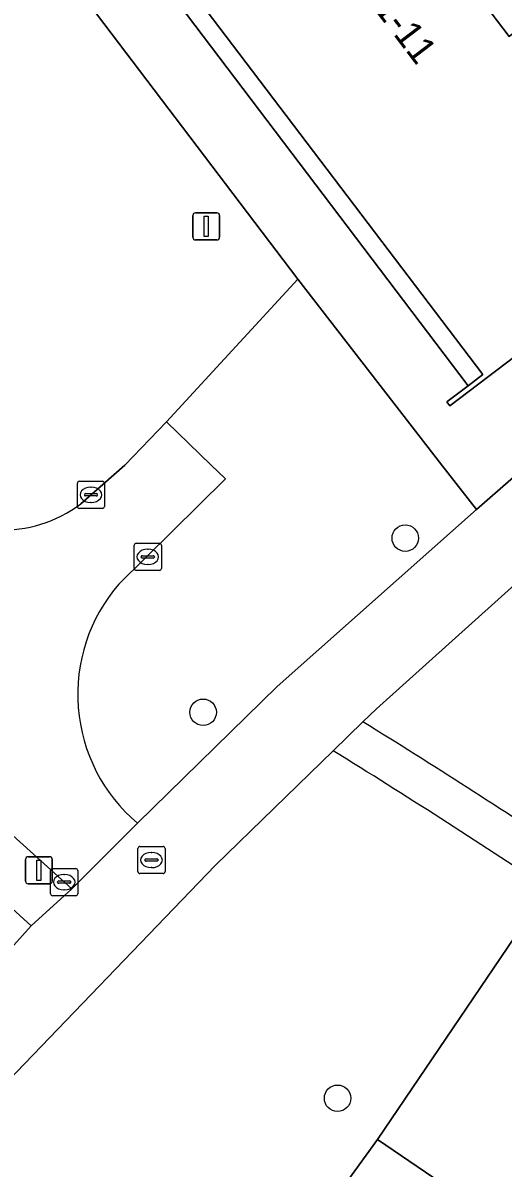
# Model space of a CAD drawing. Extents: x 160023 to 161302, y 384750 to 385707.
# Drawn here: x 160303.7 to 160321.44, y 385474.05 to 385516.32 of the extents above; entities that cross this region are included whole.
import ezdxf

# ---------------------------------------------------------------- set-up
doc = ezdxf.new("R2010")
doc.units = 0
for name, color, linetype in [('IMGEO_Boom', 7, 'Continuous'), ('IMGEO_Erf', 7, 'Continuous'), ('IMGEO_Groenvoorziening', 7, 'Continuous'), ('IMGEO_Kolk', 7, 'Continuous'), ('IMGEO_Lichtmast', 7, 'Continuous'), ('IMGEO_Pand', 7, 'Continuous'), ('IMGEO_Pand_nummerreeks', 7, 'Continuous'), ('IMGEO_Pand_overbouw', 7, 'Continuous'), ('IMGEO_Rijbaan_lokaal_open', 7, 'Continuous'), ('IMGEO_Rioolput', 7, 'Continuous'), ('IMGEO_Voetpad_open', 7, 'Continuous')]:
    doc.layers.add(name, color=color, linetype=linetype)

msp = doc.modelspace()

# ---------------------------------------------------------------- linework, layer by layer
at = {"layer": 'IMGEO_Boom'}
for centre in [(160317.827, 385497.305), (160310.357, 385490.875), (160315.325, 385476.629)]:
    msp.add_circle(centre, 0.489, dxfattribs=at)
at = {"layer": 'IMGEO_Erf'}
msp.add_lwpolyline([(160321.199, 385472.117), (160316.803, 385475.111), (160311.879, 385468.304)], dxfattribs=at)
at = {"layer": 'IMGEO_Groenvoorziening'}
for points in [[(160313.862, 385506.862), (160304.835, 385518.762), (160304.296, 385519.472), (160292.022, 385505.884), (160292.574, 385505.385), (160298.492, 385500), (160299.785, 385498.823)], [(160305.839, 385498.574), (160307.465, 385500), (160309.005, 385501.6), (160313.862, 385506.862)], [(160307.938, 385486.782), (160313.095, 385491.822), (160320.452, 385498.358), (160319.18, 385500), (160313.862, 385506.862), (160309.005, 385501.6), (160310.66, 385500), (160311.185, 385499.493), (160307.244, 385495.605)], [(160342.4, 385494.225), (160333.928, 385505.529), (160327.138, 385500), (160323.086, 385496.669), (160316.765, 385491.007), (160316.264, 385490.521)], [(160315.165, 385489.456), (160310.804, 385485.226), (160302.526, 385476.637), (160300.338, 385474.193), (160307.184, 385467.154), (160310.128, 385469.965), (160311.807, 385468.234), (160311.879, 385468.304), (160316.803, 385475.111), (160322.625, 385483.696)]]:
    msp.add_lwpolyline(points, dxfattribs=at)
msp.add_lwpolyline([(160304.01, 385482.99), (160301.757, 385485.028), (160298.542, 385481.415), (160294.667, 385477.102), (160296.829, 385475.009)], close=True, dxfattribs=at)
for centre, radius, start, end in [((160302.963, 385502.363), 4.757, 228.0876, 307.2019), ((160311.932, 385491.535), 6.209, 139.0392, 229.9559), ((160167.743, 385250.05), 282.639, 56.45491, 58.29939), ((160160.966, 385240.095), 293.186, 56.43354, 58.26835)]:
    msp.add_arc(centre, radius, start, end, dxfattribs=at)
at = {"layer": 'IMGEO_Kolk'}
for p, q in [((160305.711, 385498.476), (160305.711, 385499.328)), ((160305.786, 385499.402), (160306.638, 385499.402)), ((160306.712, 385499.328), (160306.712, 385498.476)), ((160305.97, 385498.896), (160305.97, 385498.908)), ((160306.408, 385498.859), (160306.01, 385498.859)), ((160306.013, 385498.945), (160306.411, 385498.945)), ((160306.199, 385499.182), (160306.224, 385499.182)), ((160306.454, 385498.908), (160306.454, 385498.896)), ((160306.638, 385498.402), (160305.786, 385498.402)), ((160306.222, 385498.622), (160306.197, 385498.622)), ((160307.888, 385497.113), (160308.74, 385497.113)), ((160307.813, 385496.187), (160307.813, 385497.039)), ((160308.301, 385496.893), (160308.326, 385496.893)), ((160308.814, 385497.039), (160308.814, 385496.187)), ((160308.072, 385496.607), (160308.072, 385496.619)), ((160308.51, 385496.57), (160308.112, 385496.57)), ((160308.115, 385496.656), (160308.513, 385496.656)), ((160308.324, 385496.333), (160308.299, 385496.333)), ((160308.556, 385496.619), (160308.556, 385496.607)), ((160308.74, 385496.113), (160307.888, 385496.113)), ((160304.724, 385484.181), (160304.724, 385485.033)), ((160304.799, 385485.107), (160305.651, 385485.107)), ((160305.212, 385484.887), (160305.237, 385484.887)), ((160305.725, 385485.033), (160305.725, 385484.181)), ((160304.983, 385484.601), (160304.983, 385484.613)), ((160305.421, 385484.564), (160305.023, 385484.564)), ((160305.026, 385484.65), (160305.424, 385484.65)), ((160305.467, 385484.613), (160305.467, 385484.601)), ((160305.651, 385484.107), (160304.799, 385484.107)), ((160305.235, 385484.327), (160305.21, 385484.327))]:
    msp.add_line(p, q, dxfattribs=at)
for points in [[(160305.711, 385498.476), (160305.711, 385499.328)], [(160305.786, 385499.402), (160306.638, 385499.402)], [(160306.712, 385499.328), (160306.712, 385498.476)], [(160306.638, 385498.402), (160305.786, 385498.402)], [(160307.888, 385497.113), (160308.74, 385497.113)], [(160307.813, 385496.187), (160307.813, 385497.039)], [(160308.814, 385497.039), (160308.814, 385496.187)], [(160308.74, 385496.113), (160307.888, 385496.113)], [(160304.724, 385484.181), (160304.724, 385485.033)], [(160304.799, 385485.107), (160305.651, 385485.107)], [(160305.725, 385485.033), (160305.725, 385484.181)], [(160305.651, 385484.107), (160304.799, 385484.107)]]:
    msp.add_lwpolyline(points, dxfattribs=at)
for centre, radius, start, end in [((160305.788, 385499.326), 0.0765, 91.552, 178.448), ((160305.788, 385499.326), 0.0765, 91.552, 178.448), ((160306.636, 385499.326), 0.0765, 1.552, 88.448), ((160306.636, 385499.326), 0.0765, 1.552, 88.448), ((160306.01, 385498.905), 0.0403, 85.8775, 175.7526), ((160306.007, 385498.895), 0.0366, 178.938, 274.7102), ((160306.411, 385498.902), 0.043, 264.8664, 352.4533), ((160306.415, 385498.907), 0.0386, 1.7309, 96.639), ((160305.788, 385498.478), 0.0765, 181.552, 268.448), ((160305.788, 385498.478), 0.0765, 181.552, 268.448), ((160306.636, 385498.478), 0.0765, 271.552, 358.448), ((160306.636, 385498.478), 0.0765, 271.552, 358.448), ((160307.89, 385497.037), 0.0765, 91.552, 178.448), ((160307.89, 385497.037), 0.0765, 91.552, 178.448), ((160308.738, 385497.037), 0.0765, 1.552, 88.448), ((160308.738, 385497.037), 0.0765, 1.552, 88.448), ((160308.112, 385496.616), 0.0403, 85.8775, 175.7526), ((160308.109, 385496.606), 0.0366, 178.938, 274.7102), ((160308.513, 385496.613), 0.043, 264.8664, 352.4533), ((160308.517, 385496.618), 0.0386, 1.7309, 96.639), ((160307.89, 385496.189), 0.0765, 181.552, 268.448), ((160307.89, 385496.189), 0.0765, 181.552, 268.448), ((160308.738, 385496.189), 0.0765, 271.552, 358.448), ((160308.738, 385496.189), 0.0765, 271.552, 358.448), ((160304.801, 385485.031), 0.0765, 91.552, 178.448), ((160304.801, 385485.031), 0.0765, 91.552, 178.448), ((160305.649, 385485.031), 0.0765, 1.552, 88.448), ((160305.649, 385485.031), 0.0765, 1.552, 88.448), ((160305.023, 385484.61), 0.0403, 85.8775, 175.7526), ((160305.02, 385484.6), 0.0366, 178.938, 274.7102), ((160305.424, 385484.607), 0.043, 264.8664, 352.4533), ((160305.428, 385484.612), 0.0386, 1.7309, 96.639), ((160304.801, 385484.183), 0.0765, 181.552, 268.448), ((160304.801, 385484.183), 0.0765, 181.552, 268.448), ((160305.649, 385484.183), 0.0765, 271.552, 358.448), ((160305.649, 385484.183), 0.0765, 271.552, 358.448)]:
    msp.add_arc(centre, radius, start, end, dxfattribs=at)
for centre, major_axis, ratio, start_param, end_param in [((160306.198, 385498.902), (-0.387, 0.002), 0.722429, 4.712389, 7.853982), ((160306.223, 385498.902), (-0.39, 0.002), 0.717154, 1.570796, 4.712389), ((160308.3, 385496.613), (-0.387, 0.002), 0.722429, 4.712389, 7.853982), ((160308.325, 385496.613), (-0.39, 0.002), 0.717154, 1.570796, 4.712389), ((160305.211, 385484.607), (-0.387, 0.002), 0.722429, 4.712389, 7.853982), ((160305.236, 385484.607), (-0.39, 0.002), 0.717154, 1.570796, 4.712389)]:
    msp.add_ellipse(centre, major_axis=major_axis, ratio=ratio, start_param=start_param, end_param=end_param, dxfattribs=at)
at = {"layer": 'IMGEO_Lichtmast'}
for p, q in [((160309.977, 385508.409), (160309.977, 385509.209)), ((160309.977, 385509.209), (160309.977, 385508.409)), ((160310.077, 385509.309), (160310.867, 385509.309)), ((160310.867, 385509.309), (160310.077, 385509.309)), ((160310.967, 385509.209), (160310.967, 385508.409)), ((160310.967, 385508.409), (160310.967, 385509.209)), ((160310.867, 385508.309), (160310.077, 385508.309)), ((160310.077, 385508.309), (160310.867, 385508.309)), ((160303.794, 385484.646), (160303.794, 385485.446)), ((160303.794, 385485.446), (160303.794, 385484.646)), ((160303.894, 385485.546), (160304.684, 385485.546)), ((160304.684, 385485.546), (160303.894, 385485.546)), ((160304.784, 385485.446), (160304.784, 385484.646)), ((160304.784, 385484.646), (160304.784, 385485.446)), ((160304.684, 385484.546), (160303.894, 385484.546)), ((160303.894, 385484.546), (160304.684, 385484.546))]:
    msp.add_line(p, q, dxfattribs=at)
for points in [[(160310.397, 385509.184), (160310.547, 385509.184), (160310.547, 385508.434), (160310.397, 385508.434), (160310.397, 385509.184)], [(160304.214, 385485.421), (160304.364, 385485.421), (160304.364, 385484.671), (160304.214, 385484.671), (160304.214, 385485.421)]]:
    msp.add_lwpolyline(points, dxfattribs=at)
for centre, start, end in [((160310.077, 385509.209), 90, 180), ((160310.077, 385509.209), 90, 180), ((160310.867, 385509.209), 0, 90), ((160310.867, 385509.209), 360, 90), ((160310.077, 385508.409), 180, 270), ((160310.077, 385508.409), 180, 270), ((160310.867, 385508.409), 270, 0), ((160310.867, 385508.409), 270, 0), ((160303.894, 385485.446), 90, 180), ((160303.894, 385485.446), 90, 180), ((160304.684, 385485.446), 0, 90), ((160304.684, 385485.446), 360, 90), ((160303.894, 385484.646), 180, 270), ((160303.894, 385484.646), 180, 270), ((160304.684, 385484.646), 270, 0), ((160304.684, 385484.646), 270, 0)]:
    msp.add_arc(centre, 0.1, start, end, dxfattribs=at)
at = {"layer": 'IMGEO_Pand'}
for points in [[(160322.565, 385516.55), (160321.659, 385515.823), (160319, 385519.32), (160319.914, 385520.015), (160317.137, 385523.672), (160308.291, 385516.949), (160308.386, 385516.825), (160309.161, 385517.415), (160309.693, 385517.819), (160320.695, 385503.346), (160320.15, 385502.931), (160319.363, 385502.333), (160319.478, 385502.181), (160323.614, 385505.327), (160328.346, 385508.927), (160328.27, 385509.028)], [(160326.768, 385480.796), (160326.805, 385480.85), (160322.625, 385483.696), (160316.803, 385475.111), (160321.199, 385472.117), (160321.845, 385473.119), (160321.684, 385473.231)]]:
    msp.add_lwpolyline(points, close=True, dxfattribs=at)
at = {"layer": 'IMGEO_Pand_overbouw'}
msp.add_lwpolyline([(160319.914, 385520.015), (160319, 385519.32), (160321.659, 385515.823), (160322.565, 385516.55), (160322.531, 385516.594), (160320.007, 385519.893), (160319.972, 385519.939)], close=True, dxfattribs=at)
at = {"layer": 'IMGEO_Rijbaan_lokaal_open'}
for points in [[(160275.452, 385511.45), (160275.738, 385511.192), (160282.611, 385505.002), (160284.169, 385503.599), (160288.181, 385500), (160305.504, 385484.357), (160307.938, 385486.782)], [(160307.244, 385495.605), (160311.185, 385499.493), (160310.66, 385500), (160309.005, 385501.6), (160307.465, 385500), (160305.839, 385498.574)]]:
    msp.add_lwpolyline(points, dxfattribs=at)
for centre, radius, start, end in [((160302.963, 385502.363), 4.757, 228.0876, 307.2019), ((160311.932, 385491.535), 6.209, 139.0392, 229.9559)]:
    msp.add_arc(centre, radius, start, end, dxfattribs=at)
at = {"layer": 'IMGEO_Rioolput'}
for p, q in [((160307.949, 385484.997), (160307.949, 385485.849)), ((160308.024, 385485.923), (160308.876, 385485.923)), ((160308.437, 385485.703), (160308.462, 385485.703)), ((160308.95, 385485.849), (160308.95, 385484.997)), ((160308.208, 385485.417), (160308.208, 385485.429)), ((160308.646, 385485.38), (160308.248, 385485.38)), ((160308.251, 385485.466), (160308.649, 385485.466)), ((160308.692, 385485.429), (160308.692, 385485.417)), ((160308.876, 385484.923), (160308.024, 385484.923)), ((160308.46, 385485.143), (160308.435, 385485.143))]:
    msp.add_line(p, q, dxfattribs=at)
for points in [[(160307.949, 385484.997), (160307.949, 385485.849)], [(160308.024, 385485.923), (160308.876, 385485.923)], [(160308.95, 385485.849), (160308.95, 385484.997)], [(160308.876, 385484.923), (160308.024, 385484.923)]]:
    msp.add_lwpolyline(points, dxfattribs=at)
for centre, radius, start, end in [((160308.026, 385485.847), 0.0765, 91.552, 178.448), ((160308.026, 385485.847), 0.0765, 91.552, 178.448), ((160308.874, 385485.847), 0.0765, 1.552, 88.448), ((160308.874, 385485.847), 0.0765, 1.552, 88.448), ((160308.248, 385485.426), 0.0403, 85.8775, 175.7526), ((160308.245, 385485.416), 0.0366, 178.938, 274.7102), ((160308.649, 385485.423), 0.043, 264.8664, 352.4533), ((160308.653, 385485.428), 0.0386, 1.7309, 96.639), ((160308.026, 385484.999), 0.0765, 181.552, 268.448), ((160308.026, 385484.999), 0.0765, 181.552, 268.448), ((160308.874, 385484.999), 0.0765, 271.552, 358.448), ((160308.874, 385484.999), 0.0765, 271.552, 358.448)]:
    msp.add_arc(centre, radius, start, end, dxfattribs=at)
for centre, major_axis, ratio, start_param, end_param in [((160308.436, 385485.423), (-0.387, 0.002), 0.722429, 4.712389, 7.853982), ((160308.461, 385485.423), (-0.39, 0.002), 0.717154, 1.570796, 4.712389)]:
    msp.add_ellipse(centre, major_axis=major_axis, ratio=ratio, start_param=start_param, end_param=end_param, dxfattribs=at)
at = {"layer": 'IMGEO_Voetpad_open'}
for points in [[(160309.161, 385517.415), (160308.386, 385516.825), (160308.291, 385516.949), (160308.197, 385517.073), (160308.963, 385517.655), (160298.032, 385532.083), (160297.242, 385531.483), (160297.037, 385531.753), (160294.743, 385534.781), (160293.504, 385533.698), (160302.556, 385521.766), (160304.296, 385519.472), (160304.835, 385518.762), (160313.862, 385506.862), (160319.18, 385500), (160320.452, 385498.358), (160325.527, 385502.791), (160323.614, 385505.327), (160319.478, 385502.181), (160319.363, 385502.333), (160320.15, 385502.931)], [(160326.32, 385519.534), (160323.832, 385522.8), (160321.746, 385521.214), (160320.49, 385520.26), (160320.007, 385519.893), (160319.972, 385519.939), (160319.914, 385520.015), (160319, 385519.32), (160321.659, 385515.823), (160322.565, 385516.55), (160322.531, 385516.594)], [(160320.15, 385502.931), (160320.695, 385503.346), (160309.693, 385517.819), (160309.161, 385517.415)], [(160288.181, 385500), (160284.169, 385503.599), (160282.611, 385505.002), (160281.366, 385503.525), (160284.573, 385500.485), (160285.112, 385500), (160291.981, 385493.822), (160294.906, 385491.192), (160301.757, 385485.028), (160304.01, 385482.99), (160305.504, 385484.357)]]:
    msp.add_lwpolyline(points, close=True, dxfattribs=at)
for points in [[(160302.526, 385476.637), (160310.804, 385485.226), (160315.165, 385489.456), (160316.264, 385490.521), (160316.765, 385491.007), (160323.086, 385496.669), (160327.138, 385500), (160333.928, 385505.529), (160335.926, 385507.156), (160334.135, 385509.577), (160325.527, 385502.791), (160320.452, 385498.358), (160313.095, 385491.822), (160307.938, 385486.782), (160305.504, 385484.357), (160304.01, 385482.99), (160296.829, 385475.009)], [(160316.264, 385490.521), (160315.165, 385489.456)]]:
    msp.add_lwpolyline(points, dxfattribs=at)
for centre, radius, start, end in [((160167.743, 385250.05), 282.639, 56.45491, 58.29939), ((160160.966, 385240.095), 293.186, 56.43354, 58.26835)]:
    msp.add_arc(centre, radius, start, end, dxfattribs=at)

# ---------------------------------------------------------------- texts
at = {"layer": 'IMGEO_Pand_nummerreeks'}
msp.add_text('1-11', height=1, rotation=307.2478, dxfattribs=at).set_placement((160316.642, 385516.849))

doc.saveas('drawing.dxf')
